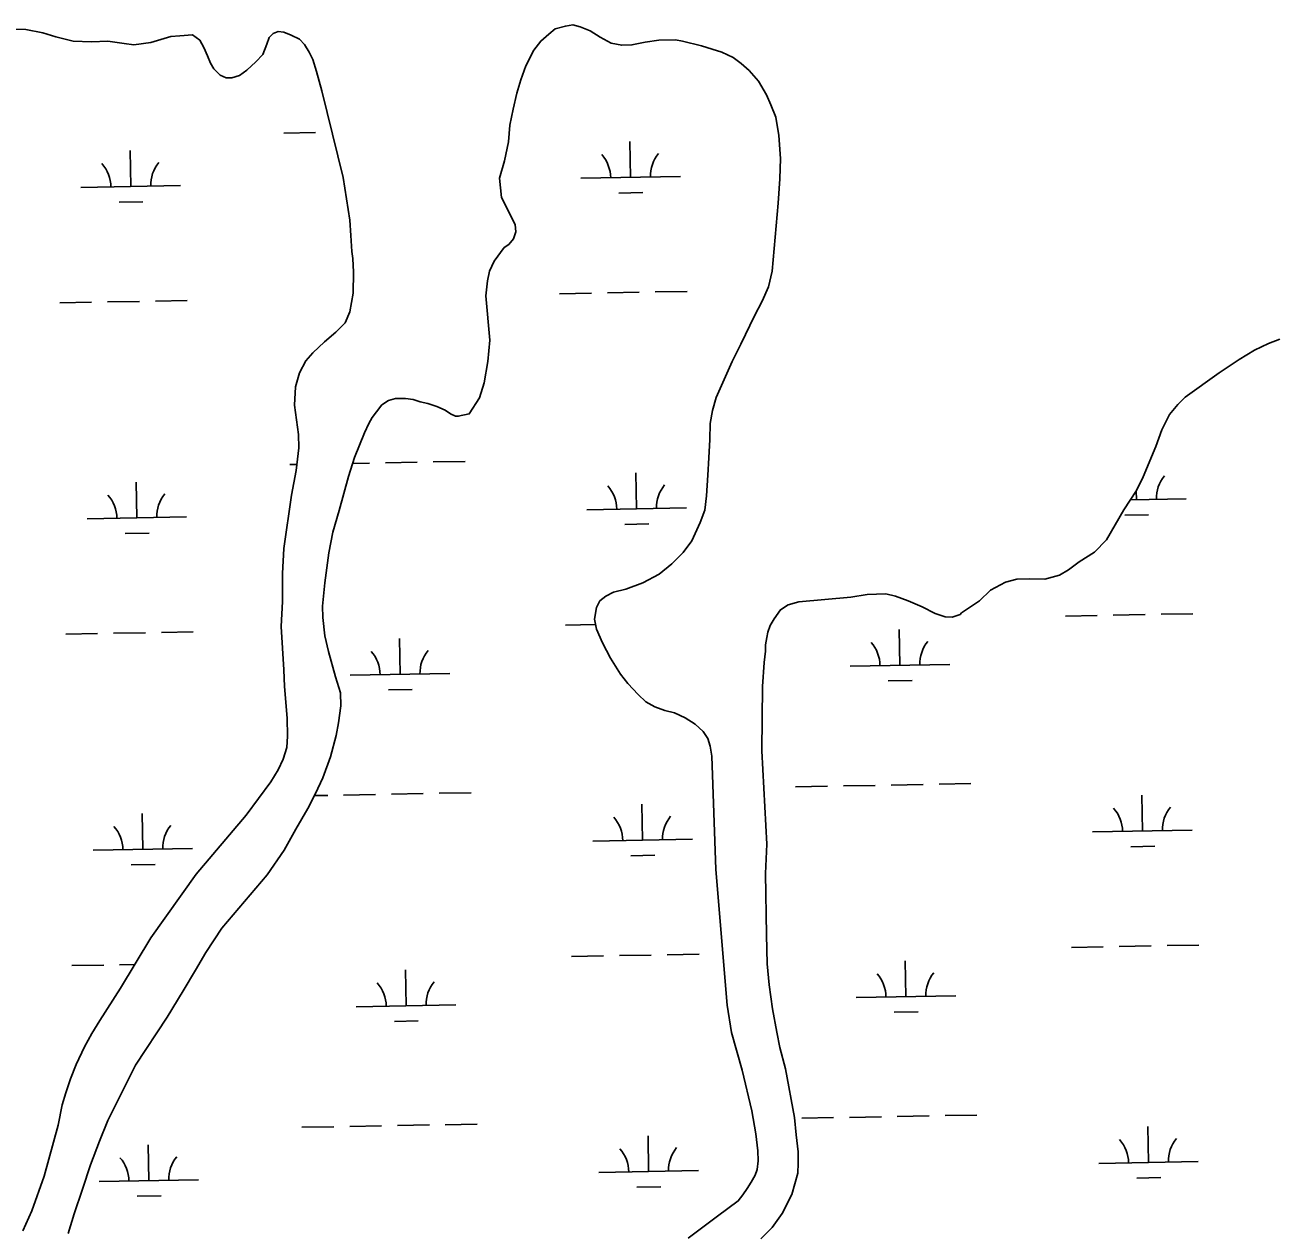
# Model space of a CAD drawing. Extents: x 3957609 to 3995875, y 234277 to 260273.
# Drawn here: x 3970274 to 3971527, y 252964 to 254177 of the extents above; entities that cross this region are included whole.
import ezdxf

# ---------------------------------------------------------------- set-up
doc = ezdxf.new("R2010")
doc.units = 0
doc.layers.add('V-TOPO-SHOR', color=7, linetype='Continuous')
doc.layers.add('V-WETL-SWMP', color=7, linetype='Continuous')

msp = doc.modelspace()

# ---------------------------------------------------------------- linework, layer by layer
at = {"layer": 'V-TOPO-SHOR'}
for points in [[(3970595.145, 253878.158), (3970599.846, 253889.172), (3970602.959, 253907.649), (3970603.319, 253928.875), (3970602.903, 253942.629), (3970601.711, 253949.703), (3970600.9, 253965.815), (3970599.854, 253981.142), (3970592.946, 254023.972), (3970571.581, 254110.799), (3970566.441, 254130.441), (3970562.49, 254142.225), (3970558.943, 254149.688), (3970554.212, 254157.54), (3970549.094, 254162.642), (3970540.992, 254166.637), (3970533.599, 254169.771), (3970527.938, 254170.311), (3970522.831, 254168.337), (3970518.671, 254164.401), (3970516.324, 254157.716), (3970512.41, 254147.491), (3970505.349, 254140.011), (3970496.321, 254131.743), (3970488.862, 254126.228), (3970481.399, 254123.859), (3970475.503, 254123.848), (3970469.603, 254126.591), (3970463.303, 254132.87), (3970459.758, 254138.76), (3970456.995, 254145.907), (3970453.129, 254154.468), (3970449.031, 254161.616), (3970441.789, 254167.028), (3970428.979, 254166.144), (3970420.097, 254165.343), (3970400.061, 254159.572), (3970382.93, 254157.028), (3970373.259, 254158.507), (3970356.748, 254160.682), (3970340.319, 254160.104), (3970321.924, 254160.782), (3970304.544, 254165.079), (3970291.411, 254169.064), (3970274.427, 254172.419), (3970255.954, 254172.703)], [(3970882.994, 254157.057), (3970872.776, 254156.647), (3970862.162, 254158.595), (3970851.145, 254164.866), (3970840.918, 254171.137), (3970831.085, 254175.053), (3970823.614, 254177.004), (3970816.149, 254175.814), (3970805.934, 254173.045), (3970799.655, 254167.928), (3970791.411, 254160.839), (3970784.352, 254151.787), (3970776.516, 254136.055), (3970771.429, 254121.897), (3970767.521, 254108.527), (3970763.618, 254092.405), (3970760.499, 254076.288), (3970758.953, 254059.777), (3970755.053, 254040.513), (3970749.972, 254023.212), (3970751.969, 254003.956), (3970765.768, 253976.859), (3970766.567, 253969.392), (3970764.22, 253962.314), (3970759.512, 253956.803), (3970754.801, 253953.651), (3970744.604, 253939.881), (3970739.904, 253930.046), (3970737.954, 253920.218), (3970736.406, 253905.28), (3970740.41, 253860.482), (3970738.479, 253839.254), (3970734.583, 253817.631), (3970729.889, 253802.687), (3970719.699, 253786.557), (3970708.697, 253784.181), (3970705.944, 253784.177), (3970700.832, 253786.526), (3970695.323, 253790.448), (3970687.064, 253793.973), (3970678.02, 253797.102), (3970670.549, 253798.663), (3970663.471, 253801.01), (3970655.608, 253802.175), (3970645.782, 253802.161), (3970638.71, 253800.183), (3970632.036, 253795.849), (3970626.545, 253788.767), (3970622.232, 253782.863), (3970618.704, 253776.962), (3970614.397, 253767.521), (3970604.609, 253742.746), (3970598.353, 253723.87), (3970588.975, 253689.66), (3970582.72, 253668.033), (3970578.825, 253647.199), (3970574.551, 253616.927), (3970572.228, 253593.736), (3970572.64, 253582.337), (3970574.635, 253563.868), (3970578.198, 253548.154), (3970585.315, 253522.617), (3970590.449, 253506.512), (3970590.863, 253493.542), (3970588.532, 253476.637), (3970586.196, 253463.663), (3970580.334, 253442.432), (3970572.507, 253421.196), (3970565.458, 253405.461), (3970557.622, 253390.515), (3970545.471, 253369.664), (3970533.714, 253348.814), (3970516.852, 253324.027), (3970471.348, 253270.5), (3970455.273, 253246.106), (3970444.689, 253228.403), (3970432.54, 253207.553), (3970416.468, 253181.195), (3970384.709, 253132.801), (3970356.895, 253077.339), (3970348.282, 253056.492), (3970339.281, 253032.897), (3970331.459, 253008.518), (3970322.851, 252983.741), (3970316.988, 252964.08)], [(3970882.994, 254157.057), (3970896.353, 254159.83), (3970910.105, 254161.816), (3970926.612, 254162.236), (3970933.69, 254160.676), (3970952.956, 254155.99), (3970963.572, 254152.862), (3970973.403, 254149.733), (3970984.81, 254144.251), (3970992.681, 254138.367), (3971000.551, 254131.305), (3971010.003, 254120.709), (3971018.277, 254106.967), (3971022.616, 254096.753), (3971027.353, 254084.578), (3971030.528, 254066.111), (3971032.137, 254042.926), (3971031.384, 254022.487), (3971029.852, 253998.116), (3971023.673, 253929.719), (3971020.161, 253913.992), (3971013.896, 253899.832), (3971006.058, 253884.884), (3970992.349, 253856.564), (3970983.729, 253839.256), (3970967.672, 253803.072), (3970963.765, 253790.094), (3970961.426, 253777.122), (3970961.059, 253761.006), (3970960.304, 253742.533), (3970959.153, 253725.238), (3970958.008, 253704.406), (3970956.064, 253689.861), (3970951.368, 253677.669), (3970948.237, 253670.196), (3970943.146, 253659.184), (3970934.517, 253647.377), (3970923.137, 253635.962), (3970910.183, 253625.722), (3970894.084, 253617.05), (3970876.801, 253610.732), (3970864.621, 253607.568), (3970856.767, 253603.626), (3970850.879, 253598.901), (3970847.352, 253592.212), (3970845.407, 253580.42), (3970847.387, 253570.598), (3970853.306, 253556.849), (3970861.584, 253541.534), (3970871.437, 253525.437), (3970878.918, 253516.016), (3970889.154, 253505.029), (3970897.029, 253497.572), (3970906.075, 253492.479), (3970915.907, 253488.956), (3970925.736, 253486.613), (3970936.357, 253481.522), (3970946.584, 253475.251), (3970954.459, 253467.794), (3970959.186, 253460.729), (3970961.555, 253453.264), (3970963.144, 253443.048), (3970967.259, 253329.468), (3970978.484, 253193.104), (3970982.85, 253165.599), (3970993.522, 253127.886), (3971003.414, 253087.028), (3971007.383, 253063.845), (3971009.376, 253046.949), (3971009.783, 253036.729), (3971008.618, 253028.08), (3971006.662, 253022.575), (3971002.744, 253015.493), (3970998.825, 253009.2), (3970994.512, 253002.904), (3970989.805, 252996.609), (3970969, 252981.247), (3970939.558, 252959.19)], [(3970271.576, 252966.583), (3970280.585, 252986.643), (3970292.711, 253021.641), (3970306.779, 253072.76), (3970311.069, 253093.205), (3970314.588, 253105.001), (3970319.28, 253119.159), (3970325.151, 253133.71), (3970333.378, 253151.409), (3970340.825, 253164.784), (3970348.664, 253177.767), (3970369.441, 253210.031), (3970400.016, 253260.78), (3970445.506, 253324.524), (3970495.719, 253383.955), (3970520.426, 253417.401), (3970527.875, 253429.206), (3970532.966, 253440.22), (3970536.485, 253451.621), (3970537.253, 253463.02), (3970536.831, 253481.1), (3970534.029, 253512.932), (3970533.607, 253529.83), (3970530.787, 253573.061), (3970532.319, 253598.217), (3970532.274, 253626.516), (3970533.413, 253651.672), (3970541.187, 253705.137), (3970545.862, 253729.905), (3970548.578, 253752.706), (3970548.162, 253766.069), (3970544.185, 253795.54), (3970545.336, 253813.621), (3970549.242, 253827.777), (3970555.51, 253839.971), (3970562.574, 253847.844), (3970574.346, 253858.868), (3970585.729, 253868.711), (3970595.145, 253878.158)], [(3971012.274, 252958.463), (3971023.653, 252969.878), (3971033.85, 252984.044), (3971043.643, 253002.927), (3971049.504, 253024.552), (3971049.881, 253034.378), (3971049.863, 253045.775), (3971047.87, 253063.066), (3971046.271, 253080.358), (3971037.153, 253129.077), (3971031.615, 253150.686), (3971028.447, 253166.009), (3971024.085, 253189.584), (3971020.902, 253213.553), (3971018.901, 253234.775), (3971018.07, 253263.856), (3971017.185, 253325.167), (3971018.315, 253354.648), (3971013.447, 253448.574), (3971014.129, 253513.032), (3971015.663, 253537.01), (3971017.218, 253548.41), (3971017.207, 253554.699), (3971018.375, 253562.168), (3971019.544, 253567.671), (3971021.891, 253574.358), (3971025.811, 253581.044), (3971032.084, 253590.095), (3971039.938, 253594.823), (3971050.545, 253597.986), (3971102.81, 253602.786), (3971119.315, 253605.172), (3971137.786, 253605.987), (3971147.616, 253603.644), (3971160.199, 253598.948), (3971174.359, 253593.076), (3971187.339, 253586.414), (3971197.563, 253582.894), (3971204.638, 253582.513), (3971212.495, 253585.278), (3971214.063, 253586.851), (3971232.125, 253599.065), (3971243.11, 253609.694), (3971258.034, 253617.579), (3971269.427, 253620.741), (3971282.004, 253621.155), (3971297.724, 253620.788), (3971312.261, 253624.741), (3971321.29, 253630.258), (3971331.891, 253638.135), (3971347.597, 253647.987), (3971359.367, 253660.189), (3971377.004, 253690.481), (3971389.55, 253709.759), (3971396.21, 253723.528), (3971409.131, 253753.812), (3971414.999, 253770.722), (3971422.834, 253786.062), (3971431.073, 253795.9), (3971438.528, 253803.379), (3971472.683, 253827.804), (3971492.706, 253841.2), (3971508.019, 253850.655), (3971522.156, 253857.361), (3971533.547, 253861.702)]]:
    msp.add_lwpolyline(points, dxfattribs=at)
at = {"layer": 'V-WETL-SWMP'}
for p, q in [((3970533.472, 254068.398), (3970565.466, 254068.98)), ((3970581.464, 254069.271), (3970581.799, 254069.277)), ((3970881.653, 254023.979), (3970880.998, 254059.973)), ((3970379.828, 254014.854), (3970379.173, 254050.848)), ((3970329.836, 254013.945), (3970429.819, 254015.763)), ((3970831.661, 254023.07), (3970931.644, 254024.888)), ((3970869.935, 254008.332), (3970893.931, 254008.768)), ((3970368.11, 253999.207), (3970392.106, 253999.644)), ((3970810.355, 253907.231), (3970842.35, 253907.813)), ((3970858.347, 253908.104), (3970890.342, 253908.686)), ((3970906.339, 253908.976), (3970938.334, 253909.558)), ((3970308.53, 253898.106), (3970340.525, 253898.688)), ((3970356.522, 253898.979), (3970388.517, 253899.561)), ((3970404.514, 253899.852), (3970436.509, 253900.433)), ((3970683.496, 253738.396), (3970715.49, 253738.978)), ((3970539.52, 253735.778), (3970546.577, 253735.906)), ((3970602.681, 253736.926), (3970619.506, 253737.232)), ((3970635.504, 253737.523), (3970667.498, 253738.105)), ((3970887.701, 253691.359), (3970887.046, 253727.353)), ((3970385.876, 253682.234), (3970385.221, 253718.228)), ((3971383.442, 253700.373), (3971439.517, 253701.392)), ((3971389.526, 253700.483), (3971389.362, 253709.471)), ((3970837.709, 253690.45), (3970937.692, 253692.268)), ((3970335.884, 253681.325), (3970435.867, 253683.143)), ((3970875.983, 253675.712), (3970899.979, 253676.148)), ((3971377.808, 253684.837), (3971401.804, 253685.273)), ((3970374.158, 253666.587), (3970398.154, 253667.024)), ((3971318.228, 253583.736), (3971350.223, 253584.318)), ((3971366.22, 253584.609), (3971398.215, 253585.19)), ((3971414.213, 253585.481), (3971446.207, 253586.063)), ((3970314.578, 253565.486), (3970346.573, 253566.068)), ((3970362.57, 253566.359), (3970394.565, 253566.941)), ((3970410.562, 253567.232), (3970442.557, 253567.813)), ((3970816.403, 253574.611), (3970846.468, 253575.158)), ((3971152.036, 253534.276), (3971151.382, 253570.27)), ((3970650.211, 253525.152), (3970649.557, 253561.146)), ((3970600.219, 253524.243), (3970700.203, 253526.061)), ((3971102.044, 253533.367), (3971202.028, 253535.185)), ((3971140.319, 253518.63), (3971164.315, 253519.066)), ((3970638.494, 253509.505), (3970662.49, 253509.941)), ((3971095.385, 253413.155), (3971127.379, 253413.737)), ((3971143.377, 253414.028), (3971175.372, 253414.61)), ((3971191.369, 253414.901), (3971223.364, 253415.482)), ((3970564.43, 253403.501), (3970577.562, 253403.74)), ((3970593.56, 253404.031), (3970625.554, 253404.612)), ((3970641.552, 253404.903), (3970673.546, 253405.485)), ((3970689.544, 253405.776), (3970721.539, 253406.358)), ((3971047.393, 253412.283), (3971079.387, 253412.864)), ((3971395.574, 253367.863), (3971394.919, 253403.857)), ((3970893.749, 253358.739), (3970893.094, 253394.733)), ((3970391.924, 253349.614), (3970391.269, 253385.608)), ((3971345.582, 253366.954), (3971445.565, 253368.772)), ((3970341.932, 253348.705), (3970441.915, 253350.523)), ((3970843.757, 253357.83), (3970943.74, 253359.648)), ((3971383.856, 253352.217), (3971407.852, 253352.653)), ((3970882.031, 253343.092), (3970906.027, 253343.528)), ((3970380.206, 253333.967), (3970404.202, 253334.404)), ((3971324.276, 253251.116), (3971356.271, 253251.698)), ((3971372.269, 253251.988), (3971404.263, 253252.57)), ((3971420.261, 253252.861), (3971452.255, 253253.443)), ((3970822.451, 253241.991), (3970854.446, 253242.573)), ((3970870.443, 253242.864), (3970902.438, 253243.446)), ((3970918.436, 253243.736), (3970950.43, 253244.318)), ((3971158.084, 253201.656), (3971157.43, 253237.65)), ((3970320.626, 253232.866), (3970352.621, 253233.448)), ((3970368.618, 253233.739), (3970383.893, 253234.017)), ((3970656.259, 253192.532), (3970655.605, 253228.526)), ((3971108.092, 253200.747), (3971208.076, 253202.565)), ((3970606.267, 253191.623), (3970706.251, 253193.441)), ((3970644.542, 253176.885), (3970668.538, 253177.321)), ((3971146.367, 253186.01), (3971170.363, 253186.446)), ((3971053.441, 253079.663), (3971085.435, 253080.244)), ((3971101.433, 253080.535), (3971133.428, 253081.117)), ((3971149.425, 253081.408), (3971181.42, 253081.99)), ((3971197.417, 253082.281), (3971229.412, 253082.862)), ((3970551.616, 253070.538), (3970583.61, 253071.12)), ((3970599.608, 253071.411), (3970631.602, 253071.992)), ((3970647.6, 253072.283), (3970679.595, 253072.865)), ((3970695.592, 253073.156), (3970727.587, 253073.738)), ((3970899.797, 253026.119), (3970899.142, 253062.113)), ((3971401.622, 253035.243), (3971400.967, 253071.237)), ((3970397.972, 253016.994), (3970397.317, 253052.988)), ((3970849.805, 253025.21), (3970949.789, 253027.028)), ((3971351.63, 253034.334), (3971451.614, 253036.152)), ((3970347.98, 253016.085), (3970447.963, 253017.903)), ((3971389.904, 253019.597), (3971413.9, 253020.033)), ((3970386.254, 253001.347), (3970410.25, 253001.784)), ((3970888.079, 253010.472), (3970912.075, 253010.908))]:
    msp.add_line(p, q, dxfattribs=at)
for points in [[(3970255.954, 254172.703), (3970274.427, 254172.418), (3970291.411, 254169.065), (3970304.545, 254165.078), (3970321.924, 254160.782), (3970340.319, 254160.104), (3970356.747, 254160.681), (3970373.258, 254158.507), (3970382.929, 254157.029), (3970400.061, 254159.572), (3970420.097, 254165.343), (3970428.978, 254166.143), (3970441.79, 254167.028), (3970449.03, 254161.616), (3970453.129, 254154.469), (3970456.995, 254145.908), (3970459.758, 254138.759), (3970463.304, 254132.869)], [(3970463.304, 254132.869), (3970469.603, 254126.591), (3970475.503, 254123.849), (3970481.399, 254123.858), (3970488.862, 254126.229), (3970496.321, 254131.743), (3970505.348, 254140.011), (3970512.41, 254147.49), (3970516.324, 254157.716), (3970518.671, 254164.401), (3970522.831, 254168.338), (3970527.938, 254170.311), (3970533.598, 254169.77), (3970540.992, 254166.638), (3970549.095, 254162.642), (3970554.213, 254157.541), (3970558.942, 254149.688), (3970562.491, 254142.226), (3970566.441, 254130.441), (3970571.582, 254110.798), (3970592.946, 254023.972), (3970599.853, 253981.142), (3970600.9, 253965.815), (3970601.712, 253949.702), (3970602.903, 253942.63), (3970603.318, 253928.874), (3970602.959, 253907.65), (3970599.845, 253889.172), (3970595.146, 253878.159), (3970585.728, 253868.711), (3970574.346, 253858.867), (3970562.573, 253847.843), (3970555.511, 253839.971), (3970549.242, 253827.777), (3970545.335, 253813.621), (3970544.185, 253795.54), (3970548.163, 253766.069), (3970548.577, 253752.706), (3970545.863, 253729.906), (3970541.186, 253705.137), (3970533.412, 253651.672), (3970532.273, 253626.516), (3970532.319, 253598.217), (3970530.787, 253573.061), (3970533.608, 253529.831), (3970534.028, 253512.932), (3970536.831, 253481.1), (3970537.253, 253463.021), (3970536.485, 253451.622), (3970532.967, 253440.219), (3970527.875, 253429.205), (3970520.426, 253417.402), (3970495.719, 253383.955), (3970445.506, 253324.525), (3970400.017, 253260.78), (3970369.442, 253210.03), (3970348.664, 253177.767), (3970340.824, 253164.785), (3970333.378, 253151.409), (3970325.152, 253133.71), (3970319.28, 253119.158), (3970314.587, 253105.001), (3970311.069, 253093.204), (3970306.778, 253072.76), (3970292.711, 253021.642), (3970280.584, 252986.643), (3970271.576, 252966.583)], [(3970316.988, 252964.081), (3970322.852, 252983.742), (3970331.459, 253008.517), (3970339.28, 253032.897), (3970348.282, 253056.493), (3970356.895, 253077.338), (3970384.71, 253132.8), (3970416.468, 253181.194), (3970432.54, 253207.553), (3970444.69, 253228.403), (3970455.273, 253246.107), (3970471.348, 253270.501), (3970516.853, 253324.026), (3970533.714, 253348.814), (3970545.471, 253369.664), (3970557.621, 253390.514), (3970565.458, 253405.462), (3970572.507, 253421.195), (3970580.334, 253442.431), (3970586.195, 253463.664), (3970588.532, 253476.638), (3970590.863, 253493.542), (3970590.449, 253506.511), (3970585.314, 253522.617), (3970578.198, 253548.153), (3970574.635, 253563.868), (3970572.64, 253582.337), (3970572.229, 253593.735), (3970574.55, 253616.927), (3970578.824, 253647.198), (3970582.721, 253668.034), (3970588.975, 253689.661), (3970598.352, 253723.87), (3970604.61, 253742.746), (3970614.396, 253767.522), (3970618.704, 253776.962), (3970622.232, 253782.863), (3970626.546, 253788.766), (3970632.037, 253795.849), (3970638.711, 253800.183), (3970645.783, 253802.16), (3970655.608, 253802.176), (3970663.471, 253801.009), (3970670.549, 253798.662), (3970678.019, 253797.102), (3970687.064, 253793.973), (3970695.323, 253790.449), (3970700.832, 253786.527), (3970705.945, 253784.177), (3970708.697, 253784.182), (3970719.698, 253786.558), (3970729.89, 253802.688), (3970734.583, 253817.631), (3970738.478, 253839.254), (3970740.409, 253860.481), (3970736.407, 253905.28), (3970737.955, 253920.218), (3970739.904, 253930.046), (3970744.604, 253939.88), (3970754.801, 253953.652), (3970759.512, 253956.804), (3970764.22, 253962.314), (3970766.567, 253969.393), (3970765.768, 253976.859), (3970751.969, 254003.956), (3970749.972, 254023.211), (3970755.054, 254040.513), (3970758.953, 254059.777), (3970760.499, 254076.287), (3970763.617, 254092.406), (3970767.521, 254108.527), (3970771.43, 254121.896), (3970776.517, 254136.054), (3970784.352, 254151.788), (3970791.412, 254160.839), (3970799.654, 254167.927), (3970805.934, 254173.046), (3970816.149, 254175.814), (3970823.614, 254177.005), (3970831.085, 254175.052), (3970840.917, 254171.137), (3970851.146, 254164.865), (3970862.161, 254158.595), (3970872.776, 254156.647), (3970882.994, 254157.056), (3970896.353, 254159.829), (3970910.106, 254161.816), (3970926.612, 254162.236), (3970933.689, 254160.675), (3970952.955, 254155.99), (3970963.572, 254152.863), (3970973.403, 254149.734), (3970984.81, 254144.25)], [(3970984.81, 254144.25), (3970992.68, 254138.367), (3971000.552, 254131.306), (3971010.002, 254120.709), (3971018.277, 254106.966), (3971022.617, 254096.754), (3971027.353, 254084.578), (3971030.527, 254066.111), (3971032.137, 254042.925), (3971031.384, 254022.486), (3971029.851, 253998.115), (3971023.673, 253929.718), (3971020.161, 253913.991), (3971013.895, 253899.832), (3971006.059, 253884.884), (3970992.348, 253856.564), (3970983.729, 253839.257), (3970967.673, 253803.072), (3970963.764, 253790.095), (3970961.427, 253777.122), (3970961.06, 253761.007), (3970960.304, 253742.533), (3970959.152, 253725.238), (3970958.007, 253704.405), (3970956.065, 253689.86), (3970951.368, 253677.669), (3970948.236, 253670.196), (3970943.145, 253659.183), (3970934.517, 253647.378), (3970923.137, 253635.962), (3970910.184, 253625.722), (3970894.084, 253617.05), (3970876.8, 253610.733), (3970864.622, 253607.569), (3970856.767, 253603.626), (3970850.88, 253598.9), (3970847.353, 253592.213), (3970845.407, 253580.419), (3970847.388, 253570.597), (3970853.306, 253556.85), (3970861.584, 253541.535), (3970871.436, 253525.437), (3970878.918, 253516.016), (3970889.155, 253505.028), (3970897.028, 253497.573), (3970906.075, 253492.478), (3970915.907, 253488.957), (3970925.736, 253486.614), (3970936.356, 253481.522), (3970946.585, 253475.25), (3970954.458, 253467.795), (3970959.186, 253460.728), (3970961.556, 253453.264), (3970963.145, 253443.048), (3970967.258, 253329.469), (3970978.483, 253193.105), (3970982.851, 253165.6), (3970993.523, 253127.886), (3971003.415, 253087.027), (3971007.383, 253063.845), (3971009.375, 253046.948), (3971009.784, 253036.729), (3971008.619, 253028.081), (3971006.663, 253022.575), (3971002.744, 253015.494), (3970998.824, 253009.2), (3970994.511, 253002.904), (3970989.805, 252996.608), (3970968.999, 252981.246), (3970939.557, 252959.189)], [(3971014.13, 253513.032), (3971015.664, 253537.01), (3971017.217, 253548.41), (3971017.207, 253554.698), (3971018.374, 253562.168), (3971019.544, 253567.672), (3971021.892, 253574.358), (3971025.811, 253581.045), (3971032.085, 253590.095), (3971039.938, 253594.824), (3971050.545, 253597.986), (3971102.81, 253602.786), (3971119.314, 253605.171), (3971137.785, 253605.987), (3971147.615, 253603.645), (3971160.199, 253598.949), (3971174.358, 253593.076), (3971187.338, 253586.415), (3971197.563, 253582.894), (3971204.638, 253582.513), (3971212.494, 253585.277), (3971214.064, 253586.851), (3971232.124, 253599.064), (3971243.111, 253609.694), (3971258.034, 253617.579), (3971269.427, 253620.741), (3971282.003, 253621.155), (3971297.725, 253620.787), (3971312.26, 253624.741), (3971321.291, 253630.258), (3971331.89, 253638.135), (3971347.596, 253647.987), (3971359.367, 253660.189), (3971377.005, 253690.481), (3971389.55, 253709.76), (3971396.21, 253723.527), (3971409.131, 253753.811), (3971414.999, 253770.721), (3971422.835, 253786.062), (3971431.073, 253795.901), (3971438.528, 253803.38), (3971472.683, 253827.803), (3971492.706, 253841.199), (3971508.019, 253850.656), (3971522.157, 253857.36), (3971533.548, 253861.702)], [(3971012.273, 252958.463), (3971023.653, 252969.879), (3971033.849, 252984.044), (3971043.644, 253002.926), (3971049.505, 253024.552), (3971049.882, 253034.378), (3971049.863, 253045.776), (3971047.87, 253063.066), (3971046.27, 253080.357), (3971037.152, 253129.078), (3971031.615, 253150.686), (3971028.446, 253166.009), (3971024.084, 253189.584), (3971020.902, 253213.554), (3971018.902, 253234.774), (3971018.069, 253263.857), (3971017.184, 253325.168), (3971018.316, 253354.648), (3971013.448, 253448.574), (3971014.13, 253513.032)]]:
    msp.add_lwpolyline(points, dxfattribs=at)
for centre, start, end in [((3970826.41, 254023.449), 0.269879, 41.813537), ((3970936.878, 254025.458), 140.269876, 181.813534), ((3970324.585, 254014.324), 0.269879, 41.813537), ((3970435.053, 254016.333), 140.269876, 181.813534), ((3970832.458, 253690.829), 0.269879, 41.813537), ((3970942.926, 253692.838), 140.269876, 181.813534), ((3971444.751, 253701.962), 140.269876, 181.813534), ((3970330.633, 253681.704), 0.269879, 41.813537), ((3970441.101, 253683.713), 140.269876, 181.813534), ((3971096.794, 253533.747), 0.269879, 41.813537), ((3971207.261, 253535.755), 140.269876, 181.813534), ((3970594.969, 253524.622), 0.269879, 41.813537), ((3970705.436, 253526.631), 140.269876, 181.813534), ((3971340.331, 253367.334), 0.269879, 41.813537), ((3971450.799, 253369.342), 140.269876, 181.813534), ((3970838.506, 253358.209), 0.269879, 41.813537), ((3970948.974, 253360.218), 140.269876, 181.813534), ((3970336.681, 253349.084), 0.269879, 41.813537), ((3970447.149, 253351.093), 140.269876, 181.813534), ((3971213.309, 253203.135), 140.269876, 181.813534), ((3970601.017, 253192.002), 0.269879, 41.813537), ((3970711.484, 253194.011), 140.269876, 181.813534), ((3971102.842, 253201.127), 0.269879, 41.813537), ((3970955.022, 253027.598), 140.269876, 181.813534), ((3971346.379, 253034.714), 0.269879, 41.813537), ((3971456.847, 253036.722), 140.269876, 181.813534), ((3970342.729, 253016.464), 0.269879, 41.813537), ((3970453.197, 253018.473), 140.269876, 181.813534), ((3970844.554, 253025.589), 0.269879, 41.813537)]:
    msp.add_arc(centre, 35.246, start, end, dxfattribs=at)

doc.saveas('drawing.dxf')
